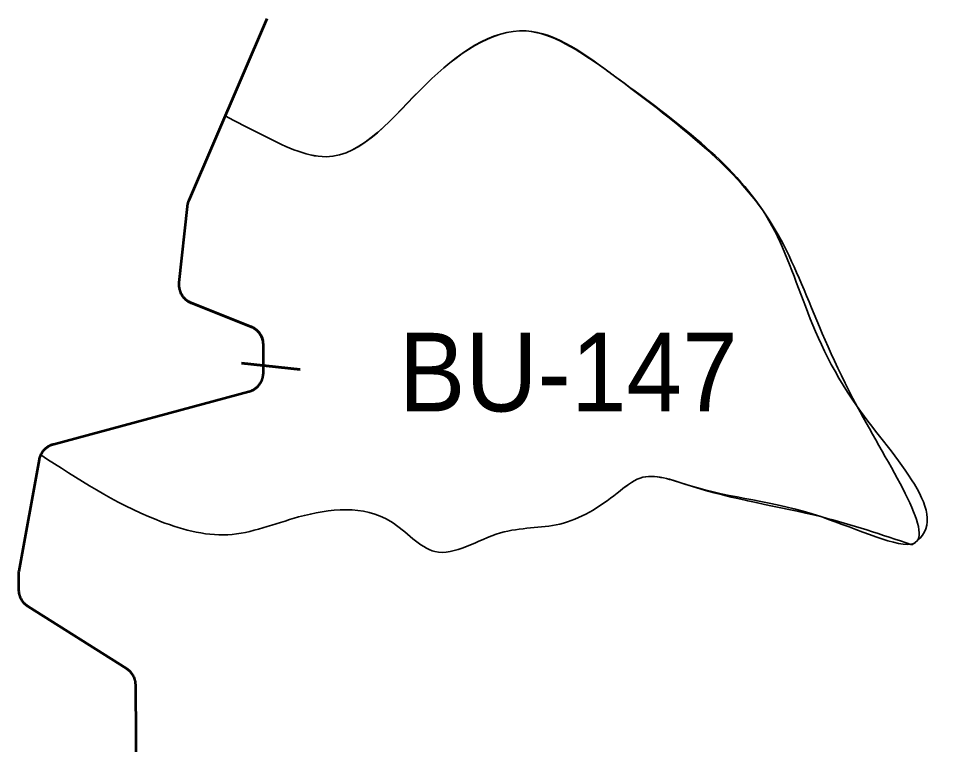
# Model space of a CAD drawing. Extents: x 553962 to 842807, y 8883888 to 9032388.
# Drawn here: x 743476 to 748232, y 8931151 to 8934840 of the extents above; entities that cross this region are included whole.
import ezdxf

# ---------------------------------------------------------------- set-up
doc = ezdxf.new("R2010")
doc.units = 0
doc.header["$LTSCALE"] = 150
for name, color, linetype, lineweight in [('20', 7, 'Continuous', 35), ('40', 7, 'Continuous', 60), ('60', 7, 'Continuous', 53)]:
    doc.layers.add(name, color=color, linetype=linetype, lineweight=lineweight)

msp = doc.modelspace()

# ---------------------------------------------------------------- linework, layer by layer
at = {"layer": '20'}
for p, q in [((746452.4, 8934586.3), (746455.6, 8934583.9)), ((744525.1, 8934345.6), (744524.3, 8934343.9))]:
    msp.add_line(p, q, dxfattribs=at)
for points in [[(744717.3, 8933203.8), (744716.6, 8933206.5), (744715.9, 8933209.2), (744715, 8933211.9), (744714.1, 8933214.6), (744713.1, 8933217.3), (744712.1, 8933219.9), (744710.9, 8933222.5), (744709.7, 8933225), (744708.4, 8933227.6), (744707.1, 8933230), (744705.7, 8933232.5), (744704.2, 8933234.9), (744702.6, 8933237.2), (744701, 8933239.6), (744699.3, 8933241.8), (744697.5, 8933244), (744695.7, 8933246.2), (744693.8, 8933248.3), (744691.9, 8933250.4), (744689.9, 8933252.4), (744687.9, 8933254.3), (744685.8, 8933256.2), (744683.6, 8933258.1), (744681.4, 8933259.8), (744679.2, 8933261.6), (744676.8, 8933263.2), (744674.5, 8933264.8), (744672.1, 8933266.3), (744669.7, 8933267.7), (744667.2, 8933269.1), (744664.7, 8933270.4), (744662.2, 8933271.6), (744659.6, 8933272.8), (744657, 8933273.9), (744353.3, 8933394.8), (744350.9, 8933395.8), (744348.3, 8933396.9), (744345.8, 8933398.2), (744343.3, 8933399.5), (744340.8, 8933400.8), (744338.4, 8933402.3), (744336, 8933403.8), (744333.6, 8933405.3), (744331.3, 8933407), (744329, 8933408.7), (744326.8, 8933410.4), (744324.7, 8933412.3), (744322.6, 8933414.1), (744320.5, 8933416.1), (744318.5, 8933418.1), (744316.6, 8933420.2), (744314.7, 8933422.3), (744312.9, 8933424.4), (744311.1, 8933426.6), (744309.4, 8933428.9), (744307.8, 8933431.2), (744306.2, 8933433.6), (744304.7, 8933436), (744303.3, 8933438.4), (744301.9, 8933440.9), (744300.7, 8933443.4), (744299.4, 8933446), (744298.3, 8933448.6), (744297.2, 8933451.2), (744296.2, 8933453.8), (744295.3, 8933456.5), (744294.5, 8933459.2), (744293.7, 8933461.9), (744293, 8933464.7), (744292.4, 8933467.4), (744291.8, 8933470.2), (744291.4, 8933473), (744291, 8933475.8), (744290.7, 8933478.6), (744290.5, 8933481.4), (744290.3, 8933484.2), (744290.3, 8933487.1), (744290.3, 8933489.9), (744290.4, 8933492.7), (744290.6, 8933495.6), (744290.9, 8933498.4), (744332.3, 8933885.2), (744332.3, 8933885.3), (744332.6, 8933888.1), (744333.1, 8933890.9), (744333.6, 8933893.7), (744334.1, 8933896.4), (744334.8, 8933899.2), (744335.5, 8933901.9), (744336.3, 8933904.6), (744337.2, 8933907.3), (744338.2, 8933910), (744339.2, 8933912.6), (744340.3, 8933915.2), (744524.3, 8934343.9)], [(744524.3, 8934343.9), (744340.3, 8933915.2), (744339.2, 8933912.6), (744338.2, 8933910), (744337.2, 8933907.3), (744336.3, 8933904.6), (744335.5, 8933901.9), (744334.8, 8933899.2), (744334.1, 8933896.4), (744333.6, 8933893.7), (744333.1, 8933890.9), (744332.6, 8933888.1), (744332.3, 8933885.3), (744332.3, 8933885.2), (744290.9, 8933498.4), (744290.6, 8933495.6), (744290.4, 8933492.7), (744290.3, 8933489.9), (744290.3, 8933487.1), (744290.3, 8933484.2), (744290.5, 8933481.4), (744290.7, 8933478.6), (744291, 8933475.8), (744291.4, 8933473), (744291.8, 8933470.2), (744292.4, 8933467.4), (744293, 8933464.7), (744293.7, 8933461.9), (744294.5, 8933459.2), (744295.3, 8933456.5), (744296.2, 8933453.8), (744297.2, 8933451.2), (744298.3, 8933448.6), (744299.4, 8933446), (744300.7, 8933443.4), (744301.9, 8933440.9), (744303.3, 8933438.4), (744304.7, 8933436), (744306.2, 8933433.6), (744307.8, 8933431.2), (744309.4, 8933428.9), (744311.1, 8933426.6), (744312.9, 8933424.4), (744314.7, 8933422.3), (744316.6, 8933420.2), (744318.5, 8933418.1), (744320.5, 8933416.1), (744322.6, 8933414.1), (744324.7, 8933412.3), (744326.8, 8933410.4), (744329, 8933408.7), (744331.3, 8933407), (744333.6, 8933405.3), (744336, 8933403.8), (744338.4, 8933402.3), (744340.8, 8933400.8), (744343.3, 8933399.5), (744345.8, 8933398.2), (744348.3, 8933396.9), (744350.9, 8933395.8), (744353.3, 8933394.8), (744657, 8933273.9), (744659.6, 8933272.8), (744662.2, 8933271.6), (744664.7, 8933270.4), (744667.2, 8933269.1), (744669.7, 8933267.7), (744672.1, 8933266.3), (744674.5, 8933264.8), (744676.8, 8933263.2), (744679.2, 8933261.6), (744681.4, 8933259.8), (744683.6, 8933258.1), (744685.8, 8933256.2), (744687.9, 8933254.3), (744689.9, 8933252.4), (744691.9, 8933250.4), (744693.8, 8933248.3), (744695.7, 8933246.2), (744697.5, 8933244), (744699.3, 8933241.8), (744701, 8933239.6), (744702.6, 8933237.2), (744704.2, 8933234.9), (744705.7, 8933232.5), (744707.1, 8933230), (744708.4, 8933227.6), (744709.7, 8933225), (744710.9, 8933222.5), (744712.1, 8933219.9), (744713.1, 8933217.3), (744714.1, 8933214.6), (744715, 8933211.9), (744715.9, 8933209.2), (744716.6, 8933206.5), (744717.3, 8933203.8)], [(743654, 8932677), (744645.9, 8932943.6), (744648.6, 8932944.4), (744651.3, 8932945.2), (744654, 8932946.1), (744656.6, 8932947.1), (744659.3, 8932948.2), (744661.8, 8932949.4), (744664.4, 8932950.6), (744666.9, 8932951.9), (744669.4, 8932953.2), (744671.8, 8932954.7), (744674.2, 8932956.2), (744676.6, 8932957.7), (744678.9, 8932959.4), (744681.2, 8932961.1), (744683.4, 8932962.8), (744685.5, 8932964.7), (744687.6, 8932966.6), (744689.7, 8932968.5), (744691.7, 8932970.5), (744693.6, 8932972.6), (744695.5, 8932974.7), (744697.3, 8932976.8), (744699.1, 8932979), (744700.8, 8932981.3), (744702.4, 8932983.6), (744704, 8932986), (744705.5, 8932988.4), (744706.9, 8932990.8), (744708.3, 8932993.3), (744709.6, 8932995.8), (744710.8, 8932998.3), (744711.9, 8933000.9), (744713, 8933003.6), (744714, 8933006.2), (744714.9, 8933008.9), (744715.8, 8933011.6), (744716.5, 8933014.3), (744717.2, 8933017), (744717.8, 8933019.8), (744718.4, 8933022.6), (744718.8, 8933025.4), (744719.2, 8933028.2), (744719.5, 8933031), (744719.8, 8933033.8), (744719.9, 8933036.6), (744720, 8933039.4), (744720, 8933040.2), (744720, 8933181), (744719.9, 8933183.8), (744719.8, 8933186.6), (744719.6, 8933189.4), (744719.3, 8933192.2), (744719, 8933195.1), (744718.5, 8933197.8), (744718, 8933200.6), (744717.4, 8933203.4), (744716.7, 8933206.1), (744716, 8933208.9), (744715.2, 8933211.6), (744714.2, 8933214.2), (744713.3, 8933216.9), (744712.2, 8933219.5), (744711.1, 8933222.1), (744709.9, 8933224.7), (744708.6, 8933227.2), (744707.3, 8933229.7), (744705.8, 8933232.2), (744704.4, 8933234.6), (744702.8, 8933236.9), (744701.2, 8933239.2), (744699.5, 8933241.5), (744697.8, 8933243.8), (744696, 8933245.9), (744694.1, 8933248.1), (744692.2, 8933250.1), (744690.2, 8933252.1), (744688.2, 8933254.1), (744686.1, 8933256), (744683.9, 8933257.8), (744681.7, 8933259.6), (744679.5, 8933261.3), (744677.2, 8933263), (744674.8, 8933264.6), (744672.4, 8933266.1), (744670, 8933267.5), (744667.5, 8933268.9), (744665, 8933270.2), (744662.5, 8933271.5), (744659.9, 8933272.6), (744657.3, 8933273.7), (744657, 8933273.9), (744353.3, 8933394.8), (744350.7, 8933395.9), (744348.1, 8933397.1), (744345.6, 8933398.3), (744343, 8933399.6), (744340.6, 8933401), (744338.1, 8933402.4), (744335.7, 8933403.9)], [(744335.7, 8933403.9), (744338.1, 8933402.4), (744340.6, 8933401), (744343, 8933399.6), (744345.6, 8933398.3), (744348.1, 8933397.1), (744350.7, 8933395.9), (744353.3, 8933394.8), (744657, 8933273.9), (744657.3, 8933273.7), (744659.9, 8933272.6), (744662.5, 8933271.5), (744665, 8933270.2), (744667.5, 8933268.9), (744670, 8933267.5), (744672.4, 8933266.1), (744674.8, 8933264.6), (744677.2, 8933263), (744679.5, 8933261.3), (744681.7, 8933259.6), (744683.9, 8933257.8), (744686.1, 8933256), (744688.2, 8933254.1), (744690.2, 8933252.1), (744692.2, 8933250.1), (744694.1, 8933248.1), (744696, 8933245.9), (744697.8, 8933243.8), (744699.5, 8933241.5), (744701.2, 8933239.2), (744702.8, 8933236.9), (744704.4, 8933234.6), (744705.8, 8933232.2), (744707.3, 8933229.7), (744708.6, 8933227.2), (744709.9, 8933224.7), (744711.1, 8933222.1), (744712.2, 8933219.5), (744713.3, 8933216.9), (744714.2, 8933214.2), (744715.2, 8933211.6), (744716, 8933208.9), (744716.7, 8933206.1), (744717.4, 8933203.4), (744718, 8933200.6), (744718.5, 8933197.8), (744719, 8933195.1), (744719.3, 8933192.2), (744719.6, 8933189.4), (744719.8, 8933186.6), (744719.9, 8933183.8), (744720, 8933181), (744720, 8933040.2), (744720, 8933039.4), (744719.9, 8933036.6), (744719.8, 8933033.8), (744719.5, 8933031), (744719.2, 8933028.2), (744718.8, 8933025.4), (744718.4, 8933022.6), (744717.8, 8933019.8), (744717.2, 8933017), (744716.5, 8933014.3), (744715.8, 8933011.6), (744714.9, 8933008.9), (744714, 8933006.2), (744713, 8933003.6), (744711.9, 8933000.9), (744710.8, 8932998.3), (744709.6, 8932995.8), (744708.3, 8932993.3), (744706.9, 8932990.8), (744705.5, 8932988.4), (744704, 8932986), (744702.4, 8932983.6), (744700.8, 8932981.3), (744699.1, 8932979), (744697.3, 8932976.8), (744695.5, 8932974.7), (744693.6, 8932972.6), (744691.7, 8932970.5), (744689.7, 8932968.5), (744687.6, 8932966.6), (744685.5, 8932964.7), (744683.4, 8932962.8), (744681.2, 8932961.1), (744678.9, 8932959.4), (744676.6, 8932957.7), (744674.2, 8932956.2), (744671.8, 8932954.7), (744669.4, 8932953.2), (744666.9, 8932951.9), (744664.4, 8932950.6), (744661.8, 8932949.4), (744659.3, 8932948.2), (744656.6, 8932947.1), (744654, 8932946.1), (744651.3, 8932945.2), (744648.6, 8932944.4), (744645.9, 8932943.6), (743654, 8932677)]]:
    msp.add_lwpolyline(points, dxfattribs=at)
for points in [[(743588.2, 8932622.1), (744174.9, 8932292.7), (744539.2, 8932216.1), (744899.1, 8932306.2), (745366.9, 8932283.7), (745591.8, 8932130.6), (745924.7, 8932225.1), (746226.1, 8932270.2), (746518.5, 8932427.7), (746635.5, 8932504.2), (746878.4, 8932468.2), (747557.6, 8932306.2), (748025.5, 8932171.1), (747737.6, 8932868.8), (747256.2, 8933868.1), (746505, 8934547.7), (746055.2, 8934777.3), (745546.9, 8934507.2), (745038.5, 8934138.1), (744710.2, 8934250.7), (744525.1, 8934345.6)], [(744525.1, 8934345.6), (744710.2, 8934250.7), (745038.5, 8934138.1), (745546.9, 8934507.2), (746055.2, 8934777.3), (746452.4, 8934586.3)], [(746452.4, 8934586.3), (746055.2, 8934777.3), (745546.9, 8934507.2), (745038.5, 8934138.1), (744710.2, 8934250.7), (744525.1, 8934345.6)], [(746455.6, 8934583.9), (746505, 8934547.7), (747256.2, 8933868.1), (747737.6, 8932868.8), (748025.5, 8932171.1), (748016.4, 8932165.2)], [(748016.4, 8932165.2), (748025.5, 8932171.1), (747737.6, 8932868.8), (747256.2, 8933868.1), (746505, 8934547.7), (746455.6, 8934583.9)], [(748016.3, 8932165.2), (747557.6, 8932306.2), (746878.4, 8932468.2), (746635.5, 8932504.2), (746518.5, 8932427.7), (746226.1, 8932270.2), (745924.7, 8932225.1), (745591.8, 8932130.6), (745366.9, 8932283.7), (744899.1, 8932306.2), (744539.2, 8932216.1), (744174.9, 8932292.7), (743588.2, 8932622.1)], [(743588.2, 8932622.1), (744174.9, 8932292.7), (744539.2, 8932216.1), (744899.1, 8932306.2), (745366.9, 8932283.7), (745591.8, 8932130.6), (745924.7, 8932225.1), (746226.1, 8932270.2), (746518.5, 8932427.7), (746635.5, 8932504.2), (746878.4, 8932468.2), (747557.6, 8932306.2), (748016.3, 8932165.2)]]:
    msp.add_spline(points, degree=3, dxfattribs=at)
at = {"layer": '40'}
msp.add_line((744608, 8933088), (744906.2, 8933055.4), dxfattribs=at)
at = {"layer": '60'}
for points in [[(744737.2, 8934839.8), (744340.3, 8933915.2), (744339.2, 8933912.6), (744338.2, 8933910), (744337.2, 8933907.3), (744336.3, 8933904.6), (744335.5, 8933901.9), (744334.8, 8933899.2), (744334.1, 8933896.4), (744333.6, 8933893.7), (744333.1, 8933890.9), (744332.6, 8933888.1), (744332.3, 8933885.3), (744332.3, 8933885.2), (744290.9, 8933498.4), (744290.6, 8933495.6), (744290.4, 8933492.7), (744290.3, 8933489.9), (744290.3, 8933487.1), (744290.3, 8933484.2), (744290.5, 8933481.4), (744290.7, 8933478.6), (744291, 8933475.8), (744291.4, 8933473), (744291.8, 8933470.2), (744292.4, 8933467.4), (744293, 8933464.7), (744293.7, 8933461.9), (744294.5, 8933459.2), (744295.3, 8933456.5), (744296.2, 8933453.8), (744297.2, 8933451.2), (744298.3, 8933448.6), (744299.4, 8933446), (744300.7, 8933443.4), (744301.9, 8933440.9), (744303.3, 8933438.4), (744304.7, 8933436), (744306.2, 8933433.6), (744307.8, 8933431.2), (744309.4, 8933428.9), (744311.1, 8933426.6), (744312.9, 8933424.4), (744314.7, 8933422.3), (744316.6, 8933420.2), (744318.5, 8933418.1), (744320.5, 8933416.1), (744322.6, 8933414.1), (744324.7, 8933412.3), (744326.8, 8933410.4), (744329, 8933408.7), (744331.3, 8933407), (744333.6, 8933405.3), (744336, 8933403.8), (744338.4, 8933402.3), (744340.8, 8933400.8), (744343.3, 8933399.5), (744345.8, 8933398.2), (744348.3, 8933396.9), (744350.9, 8933395.8), (744353.3, 8933394.8), (744657, 8933273.9), (744659.6, 8933272.8), (744662.2, 8933271.6), (744664.7, 8933270.4), (744667.2, 8933269.1), (744669.7, 8933267.7), (744672.1, 8933266.3), (744674.5, 8933264.8), (744676.8, 8933263.2), (744679.2, 8933261.6), (744681.4, 8933259.8), (744683.6, 8933258.1), (744685.8, 8933256.2), (744687.9, 8933254.3), (744689.9, 8933252.4), (744691.9, 8933250.4), (744693.8, 8933248.3), (744695.7, 8933246.2), (744697.5, 8933244), (744699.3, 8933241.8), (744701, 8933239.6), (744702.6, 8933237.2), (744704.2, 8933234.9), (744705.7, 8933232.5), (744707.1, 8933230), (744708.4, 8933227.6), (744709.7, 8933225), (744710.9, 8933222.5), (744712.1, 8933219.9), (744713.1, 8933217.3), (744714.1, 8933214.6), (744715, 8933211.9), (744715.9, 8933209.2), (744716.6, 8933206.5), (744717.3, 8933203.8)], [(743654, 8932677), (744645.9, 8932943.6), (744648.6, 8932944.4), (744651.3, 8932945.2), (744654, 8932946.1), (744656.6, 8932947.1), (744659.3, 8932948.2), (744661.8, 8932949.4), (744664.4, 8932950.6), (744666.9, 8932951.9), (744669.4, 8932953.2), (744671.8, 8932954.7), (744674.2, 8932956.2), (744676.6, 8932957.7), (744678.9, 8932959.4), (744681.2, 8932961.1), (744683.4, 8932962.8), (744685.5, 8932964.7), (744687.6, 8932966.6), (744689.7, 8932968.5), (744691.7, 8932970.5), (744693.6, 8932972.6), (744695.5, 8932974.7), (744697.3, 8932976.8), (744699.1, 8932979), (744700.8, 8932981.3), (744702.4, 8932983.6), (744704, 8932986), (744705.5, 8932988.4), (744706.9, 8932990.8), (744708.3, 8932993.3), (744709.6, 8932995.8), (744710.8, 8932998.3), (744711.9, 8933000.9), (744713, 8933003.6), (744714, 8933006.2), (744714.9, 8933008.9), (744715.8, 8933011.6), (744716.5, 8933014.3), (744717.2, 8933017), (744717.8, 8933019.8), (744718.4, 8933022.6), (744718.8, 8933025.4), (744719.2, 8933028.2), (744719.5, 8933031), (744719.8, 8933033.8), (744719.9, 8933036.6), (744720, 8933039.4), (744720, 8933040.2), (744720, 8933181), (744719.9, 8933183.8), (744719.8, 8933186.6), (744719.6, 8933189.4), (744719.3, 8933192.2), (744719, 8933195.1), (744718.5, 8933197.8), (744718, 8933200.6), (744717.4, 8933203.4), (744716.7, 8933206.1), (744716, 8933208.9), (744715.2, 8933211.6), (744714.2, 8933214.2), (744713.3, 8933216.9), (744712.2, 8933219.5), (744711.1, 8933222.1), (744709.9, 8933224.7), (744708.6, 8933227.2), (744707.3, 8933229.7), (744705.8, 8933232.2), (744704.4, 8933234.6), (744702.8, 8933236.9), (744701.2, 8933239.2), (744699.5, 8933241.5), (744697.8, 8933243.8), (744696, 8933245.9), (744694.1, 8933248.1), (744692.2, 8933250.1), (744690.2, 8933252.1), (744688.2, 8933254.1), (744686.1, 8933256), (744683.9, 8933257.8), (744681.7, 8933259.6), (744679.5, 8933261.3), (744677.2, 8933263), (744674.8, 8933264.6), (744672.4, 8933266.1), (744670, 8933267.5), (744667.5, 8933268.9), (744665, 8933270.2), (744662.5, 8933271.5), (744659.9, 8933272.6), (744657.3, 8933273.7), (744657, 8933273.9), (744353.3, 8933394.8), (744350.7, 8933395.9), (744348.1, 8933397.1), (744345.6, 8933398.3), (744343, 8933399.6), (744340.6, 8933401), (744338.1, 8933402.4), (744335.7, 8933403.9)], [(744052, 8931509.4), (744050.3, 8931511.7), (744048.6, 8931513.9), (744046.8, 8931516.1), (744044.9, 8931518.2), (744042.9, 8931520.2), (744040.9, 8931522.2), (744038.9, 8931524.2), (744036.8, 8931526.1), (744034.6, 8931527.9), (744032.4, 8931529.7), (744030.2, 8931531.4), (744027.8, 8931533), (744025.5, 8931534.6), (744024.5, 8931535.3), (743524.2, 8931850.7), (743521.8, 8931852.2), (743519.5, 8931853.8), (743517.2, 8931855.5), (743515, 8931857.2), (743512.8, 8931859), (743510.7, 8931860.9), (743508.6, 8931862.8), (743506.6, 8931864.8), (743504.6, 8931866.8), (743502.7, 8931868.9), (743500.9, 8931871.1), (743499.1, 8931873.3), (743497.4, 8931875.5), (743495.7, 8931877.8), (743494.1, 8931880.1), (743492.6, 8931882.5), (743491.1, 8931884.9), (743489.8, 8931887.4), (743488.4, 8931889.9), (743487.2, 8931892.4), (743486, 8931895), (743484.9, 8931897.6), (743483.9, 8931900.3), (743482.9, 8931902.9), (743482.1, 8931905.6), (743481.2, 8931908.3), (743480.5, 8931911.1), (743479.9, 8931913.8), (743479.3, 8931916.6), (743478.8, 8931919.4), (743478.4, 8931922.2), (743478.1, 8931925), (743477.8, 8931927.8), (743477.7, 8931930.6), (743477.6, 8931933.4), (743477.6, 8931933.6), (743476.3, 8932011.1), (743476.3, 8932014), (743476.4, 8932016.8), (743476.5, 8932019.6), (743476.8, 8932022.4), (743477.1, 8932025.2), (743477.5, 8932028.1), (743477.9, 8932030.7), (743581.6, 8932598.4), (743582.1, 8932601.2), (743582.7, 8932603.9), (743583.4, 8932606.7), (743584.2, 8932609.4), (743585.1, 8932612.1), (743586, 8932614.7), (743587, 8932617.4), (743588.1, 8932620), (743589.3, 8932622.6), (743590.5, 8932625.1), (743591.8, 8932627.6), (743593.2, 8932630.1), (743594.6, 8932632.5), (743596.1, 8932634.9), (743597.7, 8932637.3), (743599.3, 8932639.6), (743601, 8932641.8), (743602.8, 8932644), (743604.6, 8932646.2), (743606.5, 8932648.3), (743608.5, 8932650.3), (743610.5, 8932652.3), (743612.5, 8932654.3), (743614.7, 8932656.2), (743616.8, 8932658), (743619, 8932659.7), (743621.3, 8932661.4), (743623.6, 8932663), (743626, 8932664.6), (743628.4, 8932666.1), (743630.8, 8932667.5), (743633.3, 8932668.9), (743635.8, 8932670.2), (743638.4, 8932671.4), (743641, 8932672.5), (743643.6, 8932673.6), (743646.2, 8932674.6), (743648.9, 8932675.5), (743651.6, 8932676.3), (743654, 8932677)], [(744074.2, 8930918.1), (744071.1, 8931451.3), (744071.1, 8931454.1), (744070.9, 8931456.9), (744070.7, 8931459.7), (744070.4, 8931462.5), (744070, 8931465.3), (744069.6, 8931468.1), (744069.1, 8931470.9), (744068.4, 8931473.7), (744067.8, 8931476.4), (744067, 8931479.1), (744066.1, 8931481.8), (744065.2, 8931484.5), (744064.2, 8931487.2), (744063.2, 8931489.8), (744062, 8931492.4), (744060.8, 8931494.9), (744059.5, 8931497.4), (744058.2, 8931499.9), (744056.7, 8931502.4), (744055.2, 8931504.8), (744053.7, 8931507.1), (744052, 8931509.4)]]:
    msp.add_lwpolyline(points, dxfattribs=at)

# ---------------------------------------------------------------- texts
at = {"layer": '40', "width": 0.95}
msp.add_text('BU-147', height=400, dxfattribs=at).set_placement((745407.8, 8932843.1))

doc.saveas('drawing.dxf')
